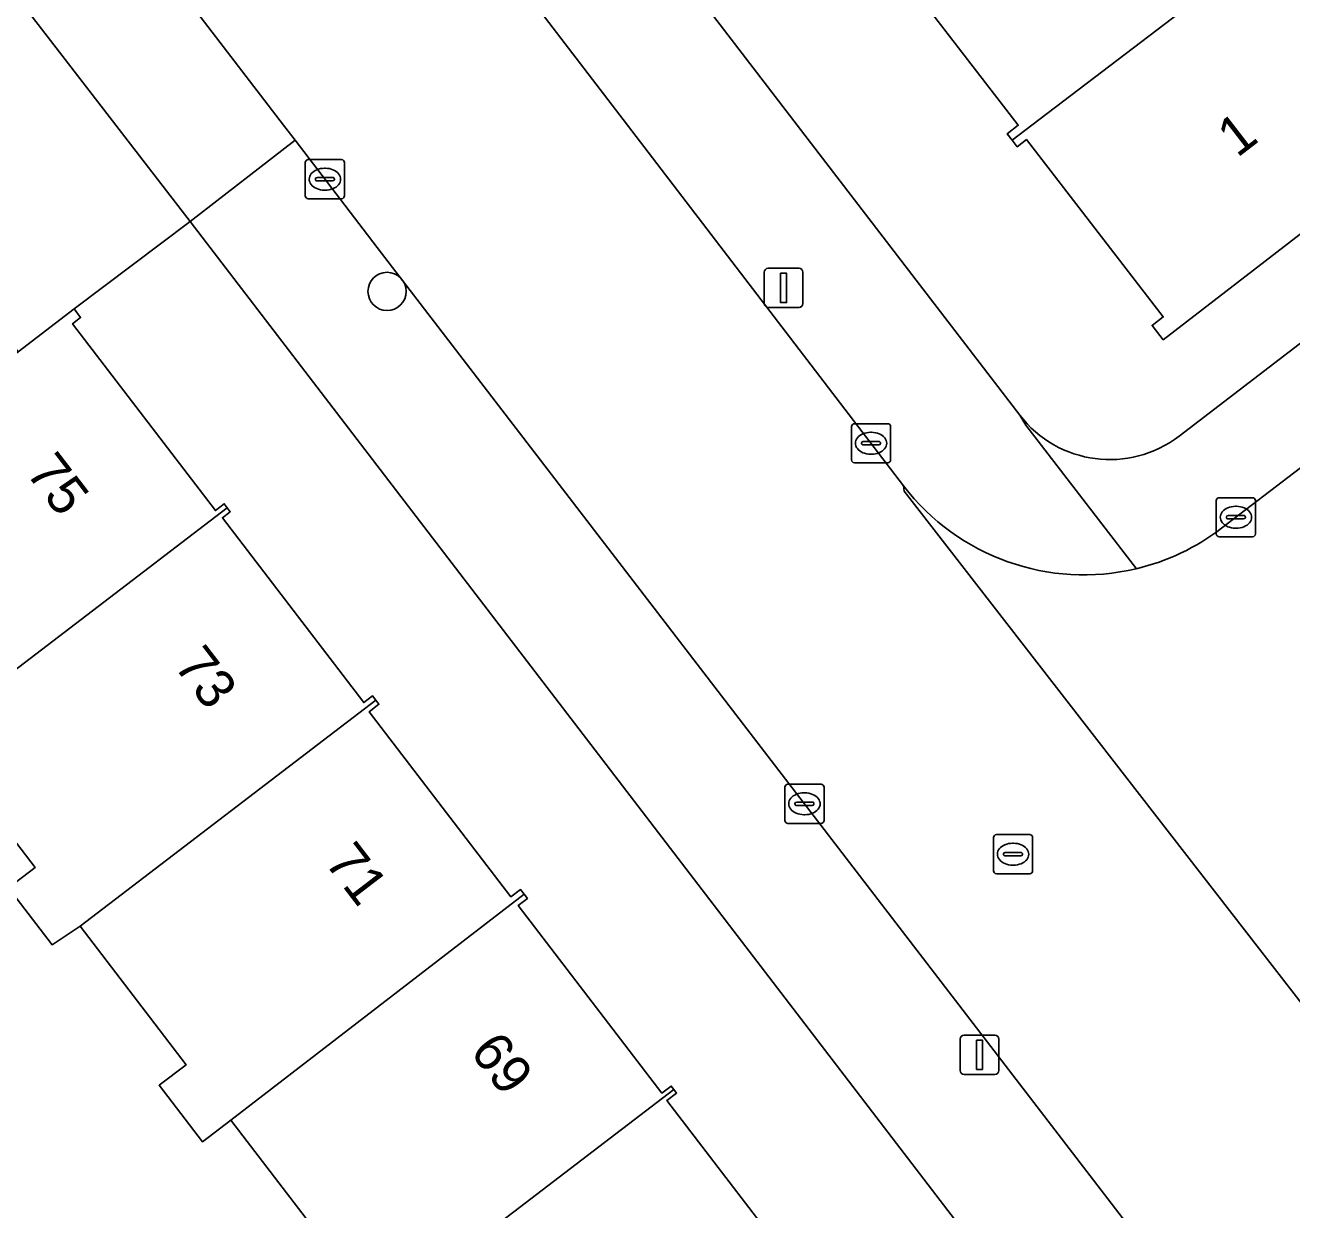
# Model space of a CAD drawing. Extents: x 159352 to 160617, y 385888 to 387323.
# Drawn here: x 159828.84 to 159861.21, y 386722.27 to 386752.56 of the extents above; entities that cross this region are included whole.
import ezdxf

# ---------------------------------------------------------------- set-up
doc = ezdxf.new("R2010")
doc.units = 0
for name, color, linetype in [('IMGEO_Boom', 7, 'Continuous'), ('IMGEO_Erf', 7, 'Continuous'), ('IMGEO_Kolk', 7, 'Continuous'), ('IMGEO_Lichtmast', 7, 'Continuous'), ('IMGEO_Pand', 7, 'Continuous'), ('IMGEO_Pand_nummerreeks', 7, 'Continuous'), ('IMGEO_Rijbaan_lokaal_open', 7, 'Continuous'), ('IMGEO_Rioolput', 7, 'Continuous'), ('IMGEO_Voetpad_open', 7, 'Continuous')]:
    doc.layers.add(name, color=color, linetype=linetype)

msp = doc.modelspace()

# ---------------------------------------------------------------- linework, layer by layer
at = {"layer": 'IMGEO_Boom'}
msp.add_circle((159838.086, 386745.752), 0.489, dxfattribs=at)
at = {"layer": 'IMGEO_Erf'}
for points in [[(159828.034, 386776.771), (159848.571, 386750), (159854.256, 386742.59)], [(159865.036, 386750), (159857.924, 386744.517), (159857.641, 386744.883), (159857.923, 386745.1), (159854.428, 386749.633), (159854.195, 386749.452), (159854.067, 386749.617), (159853.938, 386749.785), (159854.217, 386750), (159850.561, 386754.748)], [(159858.332, 386742.051), (159868.698, 386750)], [(159859.811, 386712.594), (159833.053, 386747.539), (159830.085, 386745.303), (159830.252, 386745.084), (159830.046, 386744.926), (159833.699, 386740.15), (159833.923, 386740.321), (159834.001, 386740.219), (159834.078, 386740.118), (159833.876, 386739.964), (159837.491, 386735.238), (159837.715, 386735.409), (159837.797, 386735.302), (159837.879, 386735.195), (159837.629, 386735.003), (159841.251, 386730.268), (159841.498, 386730.457), (159841.586, 386730.343), (159841.671, 386730.231), (159841.438, 386730.053), (159845.111, 386725.252), (159845.348, 386725.433), (159845.417, 386725.344), (159845.487, 386725.253), (159845.239, 386725.064), (159848.838, 386720.359)], [(159836.824, 386720.991), (159834.091, 386724.564), (159833.367, 386724.01), (159832.263, 386725.453), (159832.949, 386725.978), (159830.238, 386729.523), (159829.523, 386729.046), (159828.41, 386730.501), (159829.088, 386731.019), (159826.463, 386734.451)]]:
    msp.add_lwpolyline(points, dxfattribs=at)
msp.add_arc((159856.564, 386744.361), 2.909, 217.4962, 307.4379, dxfattribs=at)
at = {"layer": 'IMGEO_Kolk'}
for p, q in [((159835.995, 386748.196), (159835.995, 386749.048)), ((159836.07, 386749.122), (159836.922, 386749.122)), ((159836.483, 386748.902), (159836.508, 386748.902)), ((159836.996, 386749.048), (159836.996, 386748.196)), ((159836.254, 386748.616), (159836.254, 386748.628)), ((159836.692, 386748.579), (159836.294, 386748.579)), ((159836.297, 386748.665), (159836.695, 386748.665)), ((159836.738, 386748.628), (159836.738, 386748.616)), ((159836.506, 386748.342), (159836.481, 386748.342)), ((159836.922, 386748.122), (159836.07, 386748.122)), ((159849.955, 386741.444), (159849.955, 386742.296)), ((159850.03, 386742.37), (159850.882, 386742.37)), ((159850.443, 386742.15), (159850.468, 386742.15)), ((159850.956, 386742.296), (159850.956, 386741.444)), ((159850.214, 386741.864), (159850.214, 386741.876)), ((159850.652, 386741.827), (159850.254, 386741.827)), ((159850.257, 386741.913), (159850.655, 386741.913)), ((159850.698, 386741.876), (159850.698, 386741.864)), ((159850.466, 386741.59), (159850.441, 386741.59)), ((159850.882, 386741.37), (159850.03, 386741.37)), ((159859.356, 386740.478), (159860.208, 386740.478)), ((159859.281, 386739.552), (159859.281, 386740.404)), ((159859.769, 386740.258), (159859.794, 386740.258)), ((159860.282, 386740.404), (159860.282, 386739.552)), ((159859.54, 386739.972), (159859.54, 386739.984)), ((159859.978, 386739.935), (159859.58, 386739.935)), ((159859.583, 386740.021), (159859.981, 386740.021)), ((159860.024, 386739.984), (159860.024, 386739.972)), ((159859.792, 386739.698), (159859.767, 386739.698)), ((159860.208, 386739.478), (159859.356, 386739.478)), ((159848.253, 386732.225), (159848.253, 386733.077)), ((159848.328, 386733.151), (159849.18, 386733.151)), ((159849.254, 386733.077), (159849.254, 386732.225)), ((159848.741, 386732.931), (159848.766, 386732.931)), ((159848.512, 386732.645), (159848.512, 386732.657)), ((159848.95, 386732.608), (159848.552, 386732.608)), ((159848.555, 386732.694), (159848.953, 386732.694)), ((159848.996, 386732.657), (159848.996, 386732.645)), ((159849.18, 386732.151), (159848.328, 386732.151)), ((159848.764, 386732.371), (159848.739, 386732.371))]:
    msp.add_line(p, q, dxfattribs=at)
for points in [[(159835.995, 386748.196), (159835.995, 386749.048)], [(159836.07, 386749.122), (159836.922, 386749.122)], [(159836.996, 386749.048), (159836.996, 386748.196)], [(159836.922, 386748.122), (159836.07, 386748.122)], [(159849.955, 386741.444), (159849.955, 386742.296)], [(159850.03, 386742.37), (159850.882, 386742.37)], [(159850.956, 386742.296), (159850.956, 386741.444)], [(159850.882, 386741.37), (159850.03, 386741.37)], [(159859.356, 386740.478), (159860.208, 386740.478)], [(159859.281, 386739.552), (159859.281, 386740.404)], [(159860.282, 386740.404), (159860.282, 386739.552)], [(159860.208, 386739.478), (159859.356, 386739.478)], [(159848.253, 386732.225), (159848.253, 386733.077)], [(159848.328, 386733.151), (159849.18, 386733.151)], [(159849.254, 386733.077), (159849.254, 386732.225)], [(159849.18, 386732.151), (159848.328, 386732.151)]]:
    msp.add_lwpolyline(points, dxfattribs=at)
for centre, radius, start, end in [((159836.072, 386749.046), 0.0765, 91.552, 178.448), ((159836.072, 386749.046), 0.0765, 91.552, 178.448), ((159836.92, 386749.046), 0.0765, 1.552, 88.448), ((159836.92, 386749.046), 0.0765, 1.552, 88.448), ((159836.294, 386748.625), 0.0403, 85.8775, 175.7526), ((159836.291, 386748.615), 0.0366, 178.938, 274.7102), ((159836.695, 386748.622), 0.043, 264.8664, 352.4533), ((159836.699, 386748.627), 0.0386, 1.7309, 96.639), ((159836.072, 386748.198), 0.0765, 181.552, 268.448), ((159836.072, 386748.198), 0.0765, 181.552, 268.448), ((159836.92, 386748.198), 0.0765, 271.552, 358.448), ((159836.92, 386748.198), 0.0765, 271.552, 358.448), ((159850.032, 386742.294), 0.0765, 91.552, 178.448), ((159850.032, 386742.294), 0.0765, 91.552, 178.448), ((159850.88, 386742.294), 0.0765, 1.552, 88.448), ((159850.88, 386742.294), 0.0765, 1.552, 88.448), ((159850.254, 386741.873), 0.0403, 85.8775, 175.7526), ((159850.251, 386741.863), 0.0366, 178.938, 274.7102), ((159850.655, 386741.87), 0.043, 264.8664, 352.4533), ((159850.659, 386741.875), 0.0386, 1.7309, 96.639), ((159850.032, 386741.446), 0.0765, 181.552, 268.448), ((159850.032, 386741.446), 0.0765, 181.552, 268.448), ((159850.88, 386741.446), 0.0765, 271.552, 358.448), ((159850.88, 386741.446), 0.0765, 271.552, 358.448), ((159859.358, 386740.402), 0.0765, 91.552, 178.448), ((159859.358, 386740.402), 0.0765, 91.552, 178.448), ((159860.206, 386740.402), 0.0765, 1.552, 88.448), ((159860.206, 386740.402), 0.0765, 1.552, 88.448), ((159859.58, 386739.981), 0.0403, 85.8775, 175.7526), ((159859.577, 386739.971), 0.0366, 178.938, 274.7102), ((159859.981, 386739.978), 0.043, 264.8664, 352.4533), ((159859.985, 386739.983), 0.0386, 1.7309, 96.639), ((159859.358, 386739.554), 0.0765, 181.552, 268.448), ((159859.358, 386739.554), 0.0765, 181.552, 268.448), ((159860.206, 386739.554), 0.0765, 271.552, 358.448), ((159860.206, 386739.554), 0.0765, 271.552, 358.448), ((159848.33, 386733.075), 0.0765, 91.552, 178.448), ((159848.33, 386733.075), 0.0765, 91.552, 178.448), ((159849.178, 386733.075), 0.0765, 1.552, 88.448), ((159849.178, 386733.075), 0.0765, 1.552, 88.448), ((159848.552, 386732.654), 0.0403, 85.8775, 175.7526), ((159848.549, 386732.644), 0.0366, 178.938, 274.7102), ((159848.953, 386732.651), 0.043, 264.8664, 352.4533), ((159848.957, 386732.656), 0.0386, 1.7309, 96.639), ((159848.33, 386732.227), 0.0765, 181.552, 268.448), ((159848.33, 386732.227), 0.0765, 181.552, 268.448), ((159849.178, 386732.227), 0.0765, 271.552, 358.448), ((159849.178, 386732.227), 0.0765, 271.552, 358.448)]:
    msp.add_arc(centre, radius, start, end, dxfattribs=at)
for centre, major_axis, ratio, start_param, end_param in [((159836.482, 386748.622), (-0.387, 0.002), 0.722429, 4.712389, 7.853982), ((159836.507, 386748.622), (-0.39, 0.002), 0.717154, 1.570796, 4.712389), ((159850.442, 386741.87), (-0.387, 0.002), 0.722429, 4.712389, 7.853982), ((159850.467, 386741.87), (-0.39, 0.002), 0.717154, 1.570796, 4.712389), ((159859.768, 386739.978), (-0.387, 0.002), 0.722429, 4.712389, 7.853982), ((159859.793, 386739.978), (-0.39, 0.002), 0.717154, 1.570796, 4.712389), ((159848.74, 386732.651), (-0.387, 0.002), 0.722429, 4.712389, 7.853982), ((159848.765, 386732.651), (-0.39, 0.002), 0.717154, 1.570796, 4.712389)]:
    msp.add_ellipse(centre, major_axis=major_axis, ratio=ratio, start_param=start_param, end_param=end_param, dxfattribs=at)
at = {"layer": 'IMGEO_Lichtmast'}
for p, q in [((159847.825, 386746.344), (159848.615, 386746.344)), ((159848.615, 386746.344), (159847.825, 386746.344)), ((159847.725, 386745.444), (159847.725, 386746.244)), ((159847.725, 386746.244), (159847.725, 386745.444)), ((159848.715, 386746.244), (159848.715, 386745.444)), ((159848.715, 386745.444), (159848.715, 386746.244)), ((159848.615, 386745.344), (159847.825, 386745.344)), ((159847.825, 386745.344), (159848.615, 386745.344)), ((159852.734, 386725.833), (159852.734, 386726.633)), ((159852.734, 386726.633), (159852.734, 386725.833)), ((159852.834, 386726.733), (159853.624, 386726.733)), ((159853.624, 386726.733), (159852.834, 386726.733)), ((159853.724, 386726.633), (159853.724, 386725.833)), ((159853.724, 386725.833), (159853.724, 386726.633)), ((159853.624, 386725.733), (159852.834, 386725.733)), ((159852.834, 386725.733), (159853.624, 386725.733))]:
    msp.add_line(p, q, dxfattribs=at)
for points in [[(159848.145, 386746.219), (159848.295, 386746.219), (159848.295, 386745.469), (159848.145, 386745.469), (159848.145, 386746.219)], [(159853.154, 386726.608), (159853.304, 386726.608), (159853.304, 386725.858), (159853.154, 386725.858), (159853.154, 386726.608)]]:
    msp.add_lwpolyline(points, dxfattribs=at)
for centre, start, end in [((159847.825, 386746.244), 90, 180), ((159847.825, 386746.244), 90, 180), ((159848.615, 386746.244), 0, 90), ((159848.615, 386746.244), 360, 90), ((159847.825, 386745.444), 180, 270), ((159847.825, 386745.444), 180, 270), ((159848.615, 386745.444), 270, 0), ((159848.615, 386745.444), 270, 0), ((159852.834, 386726.633), 90, 180), ((159852.834, 386726.633), 90, 180), ((159853.624, 386726.633), 0, 90), ((159853.624, 386726.633), 360, 90), ((159852.834, 386725.833), 180, 270), ((159852.834, 386725.833), 180, 270), ((159853.624, 386725.833), 270, 0), ((159853.624, 386725.833), 270, 0)]:
    msp.add_arc(centre, 0.1, start, end, dxfattribs=at)
at = {"layer": 'IMGEO_Pand'}
for points in [[(159860.936, 386754.862), (159857.169, 386759.794), (159850.561, 386754.748), (159854.217, 386750), (159853.938, 386749.785), (159854.067, 386749.617), (159854.568, 386750)], [(159854.568, 386750), (159854.067, 386749.617), (159854.195, 386749.452), (159854.428, 386749.633), (159857.923, 386745.1), (159857.641, 386744.883), (159857.924, 386744.517), (159865.036, 386750), (159864.844, 386750.366), (159864.546, 386750.136), (159860.936, 386754.862)], [(159828.654, 386744.209), (159823.873, 386740.567), (159822.519, 386739.531), (159824.667, 386736.723), (159822.585, 386735.131), (159824.245, 386732.96), (159826.364, 386734.581), (159826.463, 386734.451), (159826.817, 386734.727), (159834.001, 386740.219), (159833.923, 386740.321), (159833.699, 386740.15), (159830.046, 386744.926), (159830.252, 386745.084), (159830.085, 386745.303)], [(159826.817, 386734.727), (159826.463, 386734.451), (159829.088, 386731.019), (159828.41, 386730.501), (159829.523, 386729.046), (159830.238, 386729.523), (159837.797, 386735.302), (159837.715, 386735.409), (159837.491, 386735.238), (159833.876, 386739.964), (159834.078, 386740.118), (159834.001, 386740.219)], [(159841.586, 386730.343), (159841.498, 386730.457), (159841.251, 386730.268), (159837.629, 386735.003), (159837.879, 386735.195), (159837.797, 386735.302), (159830.238, 386729.523), (159832.949, 386725.978), (159832.263, 386725.453), (159833.367, 386724.01), (159834.091, 386724.564)], [(159845.417, 386725.344), (159845.348, 386725.433), (159845.111, 386725.252), (159841.438, 386730.053), (159841.671, 386730.231), (159841.586, 386730.343), (159834.091, 386724.564), (159836.824, 386720.991), (159836.132, 386720.461), (159837.201, 386719.064)], [(159837.201, 386719.064), (159835.524, 386717.782), (159839.274, 386712.875), (159839.895, 386713.349), (159849.167, 386720.437), (159849.084, 386720.547), (159848.838, 386720.359), (159845.239, 386725.064), (159845.487, 386725.253), (159845.417, 386725.344)]]:
    msp.add_lwpolyline(points, close=True, dxfattribs=at)
at = {"layer": 'IMGEO_Rijbaan_lokaal_open'}
msp.add_lwpolyline([(159836.607, 386759.97), (159828.052, 386771.09), (159822.454, 386766.789), (159823.149, 386766.032), (159825.138, 386763.437), (159835.441, 386750), (159835.735, 386749.617), (159837.945, 386746.734), (159862.86, 386714.278), (159868.383, 386718.549), (159862.704, 386725.963), (159862.688, 386725.966), (159851.299, 386740.643), (159851.289, 386740.779), (159844.235, 386750)], close=True, dxfattribs=at)
for points in [[(159891.292, 386764.079), (159879.89, 386755.35), (159873.093, 386750.147), (159872.901, 386750), (159859.414, 386739.695)], [(159851.289, 386740.779), (159851.299, 386740.643), (159862.688, 386725.966), (159862.704, 386725.963)]]:
    msp.add_lwpolyline(points, dxfattribs=at)
for centre, radius, start, end in [((159855.893, 386744.301), 5.797, 217.4145, 283.4024), ((159855.899, 386744.292), 5.787, 283.368, 307.4012)]:
    msp.add_arc(centre, radius, start, end, dxfattribs=at)
at = {"layer": 'IMGEO_Rioolput'}
for p, q in [((159853.585, 386730.936), (159853.585, 386731.788)), ((159853.66, 386731.862), (159854.512, 386731.862)), ((159854.586, 386731.788), (159854.586, 386730.936)), ((159853.887, 386731.405), (159854.285, 386731.405)), ((159854.073, 386731.642), (159854.098, 386731.642)), ((159853.844, 386731.356), (159853.844, 386731.368)), ((159854.282, 386731.319), (159853.884, 386731.319)), ((159854.096, 386731.082), (159854.071, 386731.082)), ((159854.328, 386731.368), (159854.328, 386731.356)), ((159854.512, 386730.862), (159853.66, 386730.862))]:
    msp.add_line(p, q, dxfattribs=at)
for points in [[(159853.585, 386730.936), (159853.585, 386731.788)], [(159853.66, 386731.862), (159854.512, 386731.862)], [(159854.586, 386731.788), (159854.586, 386730.936)], [(159854.512, 386730.862), (159853.66, 386730.862)]]:
    msp.add_lwpolyline(points, dxfattribs=at)
for centre, radius, start, end in [((159853.662, 386731.786), 0.0765, 91.552, 178.448), ((159853.662, 386731.786), 0.0765, 91.552, 178.448), ((159854.51, 386731.786), 0.0765, 1.552, 88.448), ((159854.51, 386731.786), 0.0765, 1.552, 88.448), ((159853.884, 386731.365), 0.0403, 85.8775, 175.7526), ((159854.289, 386731.367), 0.0386, 1.7309, 96.639), ((159853.881, 386731.355), 0.0366, 178.938, 274.7102), ((159854.285, 386731.362), 0.043, 264.8664, 352.4533), ((159853.662, 386730.938), 0.0765, 181.552, 268.448), ((159853.662, 386730.938), 0.0765, 181.552, 268.448), ((159854.51, 386730.938), 0.0765, 271.552, 358.448), ((159854.51, 386730.938), 0.0765, 271.552, 358.448)]:
    msp.add_arc(centre, radius, start, end, dxfattribs=at)
for centre, major_axis, ratio, start_param, end_param in [((159854.072, 386731.362), (-0.387, 0.002), 0.722429, 4.712389, 7.853982), ((159854.097, 386731.362), (-0.39, 0.002), 0.717154, 1.570796, 4.712389)]:
    msp.add_ellipse(centre, major_axis=major_axis, ratio=ratio, start_param=start_param, end_param=end_param, dxfattribs=at)
at = {"layer": 'IMGEO_Voetpad_open'}
for points in [[(159774.826, 386840.493), (159818.374, 386783.693), (159823.826, 386776.582), (159828.052, 386771.09), (159836.607, 386759.97), (159844.235, 386750), (159851.289, 386740.779)], [(159857.237, 386738.662), (159854.412, 386742.331), (159854.256, 386742.59), (159848.571, 386750), (159828.034, 386776.771), (159826.261, 386779.223), (159780.044, 386839.397)], [(159872.901, 386750), (159873.093, 386750.147), (159872.684, 386750.929), (159872.922, 386751.111), (159871.896, 386752.452), (159868.698, 386750), (159858.332, 386742.051)], [(159859.414, 386739.695), (159872.901, 386750)], [(159837.945, 386746.734), (159835.735, 386749.617), (159833.053, 386747.539), (159859.811, 386712.594), (159861.683, 386710.149), (159861.761, 386710.042), (159861.92, 386709.793), (159862.056, 386709.53), (159863.687, 386707.459)], [(159862.86, 386714.278), (159837.945, 386746.734)], [(159854.256, 386742.59), (159854.412, 386742.331), (159857.237, 386738.662)]]:
    msp.add_lwpolyline(points, dxfattribs=at)
for points in [[(159825.138, 386763.437), (159822.404, 386761.343), (159822.478, 386761.248), (159831.154, 386750), (159833.053, 386747.539), (159835.735, 386749.617), (159835.441, 386750)], [(159818.122, 386757.978), (159819.877, 386755.683), (159821.633, 386753.388), (159823.388, 386751.094), (159825.143, 386748.799), (159826.899, 386746.504), (159828.654, 386744.209), (159830.085, 386745.303), (159833.053, 386747.539), (159831.154, 386750), (159822.478, 386761.248)]]:
    msp.add_lwpolyline(points, close=True, dxfattribs=at)
for centre, radius, start, end in [((159856.564, 386744.361), 2.909, 217.4962, 307.4379), ((159855.893, 386744.301), 5.797, 217.4145, 283.4024), ((159855.899, 386744.292), 5.787, 283.368, 307.4012)]:
    msp.add_arc(centre, radius, start, end, dxfattribs=at)

# ---------------------------------------------------------------- texts
at = {"layer": 'IMGEO_Pand_nummerreeks'}
for s, rotation, p in [('1', 37.6304, (159859.814, 386749.155)), ('75', 307.4652, (159828.831, 386741.119)), ('73', 307.4652, (159832.614, 386736.182)), ('71', 307.4652, (159836.467, 386731.155)), ('69', 307.4652, (159840.181, 386726.308))]:
    msp.add_text(s, height=1, rotation=rotation, dxfattribs=at).set_placement(p)

doc.saveas('drawing.dxf')
